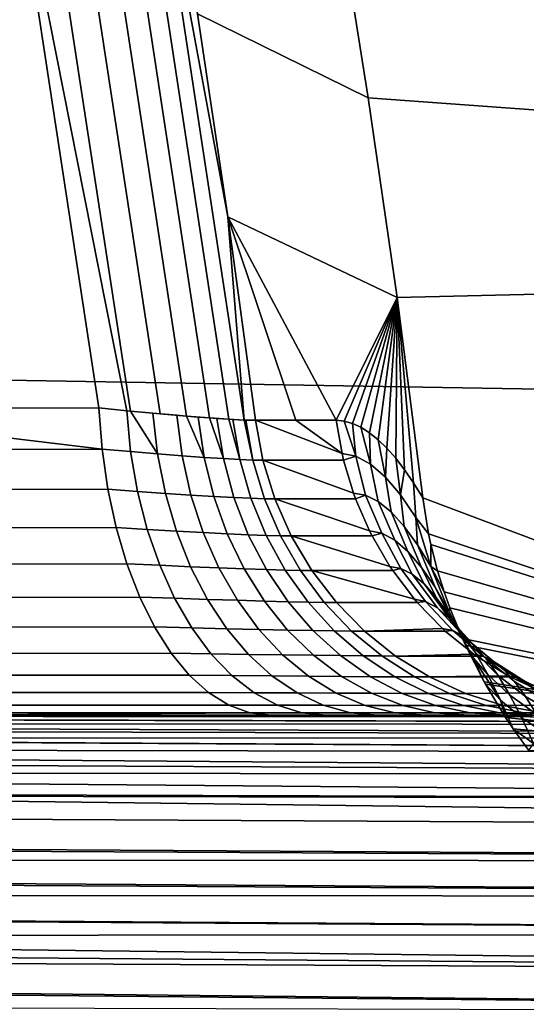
# Model space of a CAD drawing. Header units: metres. Extents: x -240 to 45, y -77 to 27.
# Tile 344 of 656: x -197.293 to -196.545, y 1.574 to 3.026. Entities that reach past the tile are written whole.
import ezdxf

# ---------------------------------------------------------------- set-up
doc = ezdxf.new("R2010")
doc.units = ezdxf.units.M
doc.layers.add('solid_102011X2', color=7, linetype='CONTINUOUS')

msp = doc.modelspace()

# ---------------------------------------------------------------- linework, layer by layer
at = {"layer": 'solid_102011X2'}
for points in [[(-196.825043, 3.20482, 270.332672), (-196.876617, 3.498386, 270.34552), (-195.785324, 3.611109, 270.073456), (-195.660492, 2.829724, 270.042328)], [(-197.134613, 2.449305, 269.090454), (-197.311554, 3.34305, 269.097565), (-197.273544, 3.392104, 269.130951), (-197.128784, 2.448741, 269.094727)], [(-197.273544, 3.392104, 269.130951), (-197.230011, 3.389895, 269.167267), (-197.085388, 2.444694, 269.131073), (-197.128784, 2.448741, 269.094727)], [(-197.230011, 3.389895, 269.167267), (-197.190994, 3.388049, 269.20816), (-197.046478, 2.44131, 269.171997), (-197.085388, 2.444694, 269.131073)], [(-197.190994, 3.388049, 269.20816), (-197.156982, 3.386602, 269.253113), (-197.012558, 2.438649, 269.21698), (-197.046478, 2.44131, 269.171997)], [(-197.156982, 3.386602, 269.253113), (-197.128418, 3.385577, 269.301575), (-196.984055, 2.436747, 269.265442), (-197.012558, 2.438649, 269.21698)], [(-197.128418, 3.385577, 269.301575), (-197.105637, 3.384958, 269.352936), (-196.961319, 2.435598, 269.316803), (-196.984055, 2.436747, 269.265442)], [(-197.105637, 3.384958, 269.352936), (-197.030151, 3.034602, 269.391754), (-196.985046, 2.735162, 269.380432)], [(-196.961319, 2.435598, 269.316803), (-197.105637, 3.384958, 269.352936), (-196.985046, 2.735162, 269.380432)], [(-197.311554, 3.34305, 269.097565), (-197.175858, 2.45343, 269.063599), (-197.669144, 2.452425, 268.770081), (-199.101898, 2.998453, 267.990631)], [(-197.134613, 2.449305, 269.090454), (-197.175858, 2.45343, 269.063599), (-197.311554, 3.34305, 269.097565)], [(-196.77803, 2.910792, 270.320953), (-197.030151, 3.034602, 269.391754), (-197.079941, 3.333477, 269.404205), (-196.825043, 3.20482, 270.332672)], [(-196.825043, 3.20482, 270.332672), (-195.660492, 2.829724, 270.042328), (-196.77803, 2.910792, 270.320953)], [(-196.351364, 3.092267, 330.455933), (-197.988434, 3.126844, 328.876129), (-198.072845, 2.507194, 328.949158), (-196.434021, 2.479466, 330.52887)], [(-196.73555, 2.616184, 270.310364), (-196.985046, 2.735162, 269.380432), (-197.030151, 3.034602, 269.391754), (-196.77803, 2.910792, 270.320953)], [(-196.73555, 2.616184, 270.310364), (-196.77803, 2.910792, 270.320953), (-195.660492, 2.829724, 270.042328), (-195.635147, 2.642387, 270.036011)], [(-196.885025, 2.435227, 269.609497), (-196.944656, 2.435225, 269.370331), (-196.985046, 2.735162, 269.380432)], [(-196.961319, 2.435598, 269.316803), (-196.985046, 2.735162, 269.380432), (-196.944656, 2.435225, 269.370331)], [(-196.825394, 2.435226, 269.848633), (-196.885025, 2.435227, 269.609497), (-196.985046, 2.735162, 269.380432)], [(-196.73555, 2.616184, 270.310364), (-196.825394, 2.435226, 269.848633), (-196.985046, 2.735162, 269.380432)], [(-196.697601, 2.320996, 270.300903), (-196.73555, 2.616184, 270.310364), (-195.635147, 2.642387, 270.036011), (-195.550919, 1.889582, 270.014984)], [(-196.73555, 2.616184, 270.310364), (-196.813461, 2.434064, 269.895905), (-196.825394, 2.435226, 269.848633)], [(-196.73555, 2.616184, 270.310364), (-196.8013, 2.430609, 269.94281), (-196.813461, 2.434064, 269.895905)], [(-196.73555, 2.616184, 270.310364), (-196.78891, 2.42486, 269.98941), (-196.8013, 2.430609, 269.94281)], [(-196.73555, 2.616184, 270.310364), (-196.776321, 2.41685, 270.035583), (-196.78891, 2.42486, 269.98941)], [(-196.73555, 2.616184, 270.310364), (-196.76355, 2.406576, 270.081299), (-196.776321, 2.41685, 270.035583)], [(-196.73555, 2.616184, 270.310364), (-196.750626, 2.394038, 270.126526), (-196.76355, 2.406576, 270.081299)], [(-196.73555, 2.616184, 270.310364), (-196.737534, 2.37922, 270.171143), (-196.750626, 2.394038, 270.126526)], [(-196.73555, 2.616184, 270.310364), (-196.724335, 2.362113, 270.215118), (-196.737534, 2.37922, 270.171143)], [(-196.73555, 2.616184, 270.310364), (-196.711029, 2.342705, 270.258392), (-196.724335, 2.362113, 270.215118)], [(-196.73555, 2.616184, 270.310364), (-196.697601, 2.320996, 270.300903), (-196.711029, 2.342705, 270.258392)], [(-196.434021, 2.479466, 330.52887), (-198.072845, 2.507194, 328.949158), (-198.138641, 1.883653, 329.006073), (-196.498444, 1.862818, 330.585693)], [(-198.147461, 2.390814, 268.474335), (-198.15242, 2.451397, 268.482666), (-197.669144, 2.452425, 268.770081), (-197.17099, 2.392642, 269.05545)], [(-197.17099, 2.392642, 269.05545), (-197.669144, 2.452425, 268.770081), (-197.175858, 2.45343, 269.063599)], [(-197.17099, 2.392642, 269.05545), (-197.175858, 2.45343, 269.063599), (-197.134613, 2.449305, 269.090454), (-197.128754, 2.388938, 269.082458)], [(-197.128754, 2.388938, 269.082458), (-197.134613, 2.449305, 269.090454), (-197.128784, 2.448741, 269.094727), (-197.089157, 2.385661, 269.113708)], [(-197.128784, 2.448741, 269.094727), (-197.085388, 2.444694, 269.131073), (-197.096008, 2.445659, 269.121368)], [(-197.089157, 2.385661, 269.113708), (-197.128784, 2.448741, 269.094727), (-197.096008, 2.445659, 269.121368)], [(-197.096008, 2.445659, 269.121368), (-197.085388, 2.444694, 269.131073), (-197.060699, 2.442514, 269.155945)], [(-197.089157, 2.385661, 269.113708), (-197.096008, 2.445659, 269.121368), (-197.060699, 2.442514, 269.155945), (-197.052902, 2.382841, 269.148773)], [(-197.085388, 2.444694, 269.131073), (-197.046478, 2.44131, 269.171997), (-197.060699, 2.442514, 269.155945)], [(-197.052902, 2.382841, 269.148773), (-197.060699, 2.442514, 269.155945), (-197.046478, 2.44131, 269.171997), (-197.020355, 2.380498, 269.187256)], [(-197.046478, 2.44131, 269.171997), (-197.012558, 2.438649, 269.21698), (-197.029037, 2.439901, 269.193787)], [(-197.020355, 2.380498, 269.187256), (-197.046478, 2.44131, 269.171997), (-197.029037, 2.439901, 269.193787)], [(-197.020355, 2.380498, 269.187256), (-197.029037, 2.439901, 269.193787), (-197.012558, 2.438649, 269.21698), (-196.991882, 2.378661, 269.228821)], [(-197.012558, 2.438649, 269.21698), (-196.984055, 2.436747, 269.265442), (-197.001343, 2.437856, 269.234558)], [(-196.991882, 2.378661, 269.228821), (-197.012558, 2.438649, 269.21698), (-197.001343, 2.437856, 269.234558)], [(-196.991882, 2.378661, 269.228821), (-197.001343, 2.437856, 269.234558), (-196.984055, 2.436747, 269.265442), (-196.967789, 2.37735, 269.273041)], [(-196.984055, 2.436747, 269.265442), (-196.961319, 2.435598, 269.316803), (-196.977905, 2.436394, 269.277863)], [(-196.967789, 2.37735, 269.273041), (-196.984055, 2.436747, 269.265442), (-196.977905, 2.436394, 269.277863)], [(-196.967789, 2.37735, 269.273041), (-196.977905, 2.436394, 269.277863), (-196.961319, 2.435598, 269.316803), (-196.948303, 2.376559, 269.319458)], [(-196.958939, 2.43551, 269.323273), (-196.961319, 2.435598, 269.316803), (-196.944656, 2.435225, 269.370331)], [(-196.948303, 2.376559, 269.319458), (-196.961319, 2.435598, 269.316803), (-196.958939, 2.43551, 269.323273)], [(-196.948303, 2.376559, 269.319458), (-196.958939, 2.43551, 269.323273), (-196.944656, 2.435225, 269.370331), (-196.933655, 2.376303, 269.367615)], [(-196.816727, 2.386081, 269.846466), (-196.944656, 2.435225, 269.370331), (-196.885025, 2.435227, 269.609497)], [(-196.933655, 2.376303, 269.367615), (-196.944656, 2.435225, 269.370331), (-196.816727, 2.386081, 269.846466), (-196.814407, 2.376305, 269.845886)], [(-196.816727, 2.386081, 269.846466), (-196.885025, 2.435227, 269.609497), (-196.825394, 2.435226, 269.848633)], [(-196.796127, 2.382204, 269.926849), (-196.816727, 2.386081, 269.846466), (-196.825394, 2.435226, 269.848633), (-196.813461, 2.434064, 269.895905)], [(-196.796127, 2.382204, 269.926849), (-196.813461, 2.434064, 269.895905), (-196.8013, 2.430609, 269.94281)], [(-196.774719, 2.37063, 270.006134), (-196.796127, 2.382204, 269.926849), (-196.8013, 2.430609, 269.94281), (-196.78891, 2.42486, 269.98941)], [(-196.774719, 2.37063, 270.006134), (-196.78891, 2.42486, 269.98941), (-196.776321, 2.41685, 270.035583)], [(-196.752747, 2.351526, 270.083618), (-196.774719, 2.37063, 270.006134), (-196.776321, 2.41685, 270.035583), (-196.76355, 2.406576, 270.081299)], [(-196.752747, 2.351526, 270.083618), (-196.76355, 2.406576, 270.081299), (-196.750626, 2.394038, 270.126526)], [(-198.147461, 2.390814, 268.474335), (-197.17099, 2.392642, 269.05545), (-197.162354, 2.33348, 269.040955), (-198.138748, 2.331875, 268.459656)], [(-197.162354, 2.33348, 269.040955), (-197.17099, 2.392642, 269.05545), (-197.128754, 2.388938, 269.082458), (-197.118561, 2.330229, 269.068604)], [(-197.118561, 2.330229, 269.068604), (-197.128754, 2.388938, 269.082458), (-197.089157, 2.385661, 269.113708), (-197.077454, 2.327357, 269.100708)], [(-197.077454, 2.327357, 269.100708), (-197.089157, 2.385661, 269.113708), (-197.052902, 2.382841, 269.148773), (-197.039795, 2.324891, 269.13681)], [(-197.039795, 2.324891, 269.13681), (-197.052902, 2.382841, 269.148773), (-197.020355, 2.380498, 269.187256), (-197.005966, 2.322838, 269.176544)], [(-196.814407, 2.376305, 269.845886), (-196.816727, 2.386081, 269.846466), (-196.796127, 2.382204, 269.926849)], [(-196.781952, 2.324607, 269.911865), (-196.799774, 2.327719, 269.842255), (-196.814407, 2.376305, 269.845886), (-196.796127, 2.382204, 269.926849)], [(-196.781952, 2.324607, 269.911865), (-196.796127, 2.382204, 269.926849), (-196.774719, 2.37063, 270.006134), (-196.763397, 2.31531, 269.980621)], [(-196.730377, 2.325109, 270.158539), (-196.752747, 2.351526, 270.083618), (-196.750626, 2.394038, 270.126526), (-196.737534, 2.37922, 270.171143)], [(-197.005966, 2.322838, 269.176544), (-197.020355, 2.380498, 269.187256), (-196.991882, 2.378661, 269.228821), (-196.976364, 2.321225, 269.219482)], [(-196.976364, 2.321225, 269.219482), (-196.991882, 2.378661, 269.228821), (-196.967789, 2.37735, 269.273041), (-196.951324, 2.320079, 269.265228)], [(-196.951324, 2.320079, 269.265228), (-196.967789, 2.37735, 269.273041), (-196.948303, 2.376559, 269.319458), (-196.931091, 2.319386, 269.313293)], [(-196.931091, 2.319386, 269.313293), (-196.948303, 2.376559, 269.319458), (-196.933655, 2.376303, 269.367615), (-196.915894, 2.319164, 269.363159)], [(-196.933655, 2.376303, 269.367615), (-196.814407, 2.376305, 269.845886), (-196.799774, 2.327719, 269.842255)], [(-196.915894, 2.319164, 269.363159), (-196.933655, 2.376303, 269.367615), (-196.799774, 2.327719, 269.842255), (-196.796646, 2.319165, 269.841461)], [(-196.763397, 2.31531, 269.980621), (-196.774719, 2.37063, 270.006134), (-196.752747, 2.351526, 270.083618), (-196.744308, 2.299951, 270.048035)], [(-196.730377, 2.325109, 270.158539), (-196.737534, 2.37922, 270.171143), (-196.724335, 2.362113, 270.215118)], [(-196.730377, 2.325109, 270.158539), (-196.724335, 2.362113, 270.215118), (-196.711029, 2.342705, 270.258392), (-196.70787, 2.291701, 270.230255)], [(-196.744308, 2.299951, 270.048035), (-196.752747, 2.351526, 270.083618), (-196.730377, 2.325109, 270.158539), (-196.724838, 2.278681, 270.113495)], [(-196.689011, 2.267793, 270.298767), (-196.70787, 2.291701, 270.230255), (-196.711029, 2.342705, 270.258392), (-196.697601, 2.320996, 270.300903)], [(-198.138748, 2.331875, 268.459656), (-197.162354, 2.33348, 269.040955), (-197.15007, 2.276839, 269.020294), (-198.126419, 2.275467, 268.438904)], [(-197.15007, 2.276839, 269.020294), (-197.162354, 2.33348, 269.040955), (-197.118561, 2.330229, 269.068604), (-197.104187, 2.274063, 269.049042)], [(-197.104187, 2.274063, 269.049042), (-197.118561, 2.330229, 269.068604), (-197.077454, 2.327357, 269.100708), (-197.061096, 2.271611, 269.08252)], [(-197.061096, 2.271611, 269.08252), (-197.077454, 2.327357, 269.100708), (-197.039795, 2.324891, 269.13681), (-197.021606, 2.269514, 269.120209)], [(-197.021606, 2.269514, 269.120209), (-197.039795, 2.324891, 269.13681), (-197.005966, 2.322838, 269.176544), (-196.986115, 2.267762, 269.161713)], [(-196.796646, 2.319165, 269.841461), (-196.799774, 2.327719, 269.842255), (-196.781952, 2.324607, 269.911865)], [(-196.757965, 2.268498, 269.906738), (-196.776077, 2.271914, 269.836334), (-196.796646, 2.319165, 269.841461), (-196.781952, 2.324607, 269.911865)], [(-196.739014, 2.258302, 269.976166), (-196.757965, 2.268498, 269.906738), (-196.781952, 2.324607, 269.911865), (-196.763397, 2.31531, 269.980621)], [(-196.724838, 2.278681, 270.113495), (-196.730377, 2.325109, 270.158539), (-196.70787, 2.291701, 270.230255), (-196.705124, 2.251715, 270.176483)], [(-196.986115, 2.267762, 269.161713), (-197.005966, 2.322838, 269.176544), (-196.976364, 2.321225, 269.219482), (-196.955048, 2.266383, 269.206665)], [(-196.955048, 2.266383, 269.206665), (-196.976364, 2.321225, 269.219482), (-196.951324, 2.320079, 269.265228), (-196.928772, 2.265408, 269.254547)], [(-196.928772, 2.265408, 269.254547), (-196.951324, 2.320079, 269.265228), (-196.931091, 2.319386, 269.313293), (-196.907547, 2.264817, 269.304871)], [(-196.907547, 2.264817, 269.304871), (-196.931091, 2.319386, 269.313293), (-196.915894, 2.319164, 269.363159), (-196.891632, 2.264628, 269.357117)], [(-196.915894, 2.319164, 269.363159), (-196.796646, 2.319165, 269.841461), (-196.776077, 2.271914, 269.836334)], [(-196.891632, 2.264628, 269.357117), (-196.915894, 2.319164, 269.363159), (-196.776077, 2.271914, 269.836334), (-196.772369, 2.264628, 269.835419)], [(-196.719452, 2.241476, 270.043945), (-196.739014, 2.258302, 269.976166), (-196.763397, 2.31531, 269.980621), (-196.744308, 2.299951, 270.048035)], [(-196.689011, 2.267793, 270.298767), (-196.697601, 2.320996, 270.300903), (-195.550919, 1.889582, 270.014984)], [(-196.699432, 2.218215, 270.109436), (-196.719452, 2.241476, 270.043945), (-196.744308, 2.299951, 270.048035), (-196.724838, 2.278681, 270.113495)], [(-196.685425, 2.219361, 270.236572), (-196.70787, 2.291701, 270.230255), (-196.689011, 2.267793, 270.298767), (-196.685608, 2.252039, 270.297913)], [(-196.685425, 2.219361, 270.236572), (-196.705124, 2.251715, 270.176483), (-196.70787, 2.291701, 270.230255)], [(-198.126419, 2.275467, 268.438904), (-197.15007, 2.276839, 269.020294), (-197.134323, 2.223577, 268.993835), (-198.110657, 2.222441, 268.412384)], [(-197.134323, 2.223577, 268.993835), (-197.15007, 2.276839, 269.020294), (-197.104187, 2.274063, 269.049042), (-197.085861, 2.221279, 269.024139)], [(-197.085861, 2.221279, 269.024139), (-197.104187, 2.274063, 269.049042), (-197.061096, 2.271611, 269.08252), (-197.040329, 2.219252, 269.059418)], [(-197.040329, 2.219252, 269.059418), (-197.061096, 2.271611, 269.08252), (-197.021606, 2.269514, 269.120209), (-196.998596, 2.217524, 269.099213)], [(-196.998596, 2.217524, 269.099213), (-197.021606, 2.269514, 269.120209), (-196.986115, 2.267762, 269.161713), (-196.96109, 2.216074, 269.143036)], [(-196.96109, 2.216074, 269.143036), (-196.986115, 2.267762, 269.161713), (-196.955048, 2.266383, 269.206665), (-196.928238, 2.214929, 269.190521)], [(-196.928238, 2.214929, 269.190521), (-196.955048, 2.266383, 269.206665), (-196.928772, 2.265408, 269.254547), (-196.900467, 2.214126, 269.241119)], [(-196.772369, 2.264628, 269.835419), (-196.776077, 2.271914, 269.836334), (-196.757965, 2.268498, 269.906738)], [(-196.729858, 2.216607, 269.891327), (-196.745956, 2.219496, 269.828827), (-196.772369, 2.264628, 269.835419), (-196.757965, 2.268498, 269.906738)], [(-196.729858, 2.216607, 269.891327), (-196.757965, 2.268498, 269.906738), (-196.739014, 2.258302, 269.976166), (-196.712997, 2.207979, 269.953033)], [(-196.679199, 2.18881, 270.172028), (-196.699432, 2.218215, 270.109436), (-196.724838, 2.278681, 270.113495), (-196.705124, 2.251715, 270.176483)], [(-196.689011, 2.267793, 270.298767), (-195.550919, 1.889582, 270.014984), (-196.685608, 2.252039, 270.297913)], [(-196.900467, 2.214126, 269.241119), (-196.928772, 2.265408, 269.254547), (-196.907547, 2.264817, 269.304871), (-196.878021, 2.213638, 269.294312)], [(-196.878021, 2.213638, 269.294312), (-196.907547, 2.264817, 269.304871), (-196.891632, 2.264628, 269.357117), (-196.861191, 2.213482, 269.349518)], [(-196.891632, 2.264628, 269.357117), (-196.772369, 2.264628, 269.835419), (-196.745956, 2.219496, 269.828827)], [(-196.861191, 2.213482, 269.349518), (-196.891632, 2.264628, 269.357117), (-196.745956, 2.219496, 269.828827), (-196.741928, 2.213482, 269.82782)], [(-196.712997, 2.207979, 269.953033), (-196.739014, 2.258302, 269.976166), (-196.719452, 2.241476, 270.043945), (-196.695526, 2.193732, 270.013367)], [(-196.658997, 2.153648, 270.231232), (-196.679199, 2.18881, 270.172028), (-196.705124, 2.251715, 270.176483), (-196.685425, 2.219361, 270.236572)], [(-196.67569, 2.213366, 270.295441), (-196.685608, 2.252039, 270.297913), (-195.550919, 1.889582, 270.014984)], [(-196.685425, 2.219361, 270.236572), (-196.685608, 2.252039, 270.297913), (-196.67569, 2.213366, 270.295441)], [(-196.695526, 2.193732, 270.013367), (-196.719452, 2.241476, 270.043945), (-196.699432, 2.218215, 270.109436), (-196.677612, 2.174016, 270.071838)], [(-198.110657, 2.222441, 268.412384), (-197.134323, 2.223577, 268.993835), (-197.115356, 2.174499, 268.961945), (-198.091675, 2.173594, 268.380463)], [(-197.115356, 2.174499, 268.961945), (-197.134323, 2.223577, 268.993835), (-197.085861, 2.221279, 269.024139), (-197.063858, 2.172668, 268.994202)], [(-197.063858, 2.172668, 268.994202), (-197.085861, 2.221279, 269.024139), (-197.040329, 2.219252, 269.059418), (-197.015472, 2.171054, 269.031769)], [(-197.015472, 2.171054, 269.031769), (-197.040329, 2.219252, 269.059418), (-196.998596, 2.217524, 269.099213), (-196.971115, 2.169684, 269.074127)], [(-196.971115, 2.169684, 269.074127), (-196.998596, 2.217524, 269.099213), (-196.96109, 2.216074, 269.143036), (-196.931244, 2.168529, 269.120789)], [(-196.931244, 2.168529, 269.120789), (-196.96109, 2.216074, 269.143036), (-196.928238, 2.214929, 269.190521), (-196.896332, 2.167611, 269.171295)], [(-196.896332, 2.167611, 269.171295), (-196.928238, 2.214929, 269.190521), (-196.900467, 2.214126, 269.241119), (-196.866791, 2.166974, 269.225159)], [(-196.866791, 2.166974, 269.225159), (-196.900467, 2.214126, 269.241119), (-196.878021, 2.213638, 269.294312), (-196.842926, 2.166585, 269.281769)], [(-196.842926, 2.166585, 269.281769), (-196.878021, 2.213638, 269.294312), (-196.861191, 2.213482, 269.349518), (-196.825027, 2.166461, 269.340515)], [(-196.861191, 2.213482, 269.349518), (-196.741928, 2.213482, 269.82782), (-196.709869, 2.171241, 269.819824)], [(-196.825027, 2.166461, 269.340515), (-196.861191, 2.213482, 269.349518), (-196.709869, 2.171241, 269.819824), (-196.705765, 2.166461, 269.818817)], [(-196.741928, 2.213482, 269.82782), (-196.745956, 2.219496, 269.828827), (-196.729858, 2.216607, 269.891327)], [(-196.693405, 2.168027, 269.883453), (-196.709869, 2.171241, 269.819824), (-196.741928, 2.213482, 269.82782), (-196.729858, 2.216607, 269.891327)], [(-196.676025, 2.158442, 269.946106), (-196.693405, 2.168027, 269.883453), (-196.729858, 2.216607, 269.891327), (-196.712997, 2.207979, 269.953033)], [(-196.657944, 2.142632, 270.007141), (-196.676025, 2.158442, 269.946106), (-196.712997, 2.207979, 269.953033), (-196.695526, 2.193732, 270.013367)], [(-196.677612, 2.174016, 270.071838), (-196.699432, 2.218215, 270.109436), (-196.679199, 2.18881, 270.172028), (-196.659409, 2.149048, 270.12796)], [(-196.666046, 2.182295, 270.29303), (-196.685425, 2.219361, 270.236572), (-196.67569, 2.213366, 270.295441)], [(-196.657547, 2.158324, 270.290924), (-196.658997, 2.153648, 270.231232), (-196.685425, 2.219361, 270.236572), (-196.666046, 2.182295, 270.29303)], [(-196.666046, 2.182295, 270.29303), (-196.67569, 2.213366, 270.295441), (-195.550919, 1.889582, 270.014984)], [(-196.639328, 2.120794, 270.065918), (-196.657944, 2.142632, 270.007141), (-196.695526, 2.193732, 270.013367), (-196.677612, 2.174016, 270.071838)], [(-196.659409, 2.149048, 270.12796), (-196.679199, 2.18881, 270.172028), (-196.658997, 2.153648, 270.231232), (-196.641144, 2.119132, 270.181274)], [(-196.657547, 2.158324, 270.290924), (-196.666046, 2.182295, 270.29303), (-195.550919, 1.889582, 270.014984)], [(-198.091675, 2.173594, 268.380463), (-197.115356, 2.174499, 268.961945), (-197.093445, 2.13035, 268.92511), (-198.069794, 2.129661, 268.343658)], [(-197.093445, 2.13035, 268.92511), (-197.115356, 2.174499, 268.961945), (-197.063858, 2.172668, 268.994202), (-197.038498, 2.128958, 268.959717)], [(-197.038498, 2.128958, 268.959717), (-197.063858, 2.172668, 268.994202), (-197.015472, 2.171054, 269.031769), (-196.986877, 2.127732, 268.999969)], [(-196.986877, 2.127732, 268.999969), (-197.015472, 2.171054, 269.031769), (-196.971115, 2.169684, 269.074127), (-196.93956, 2.126699, 269.045319)], [(-196.93956, 2.126699, 269.045319), (-196.971115, 2.169684, 269.074127), (-196.931244, 2.168529, 269.120789), (-196.897018, 2.125819, 269.095245)], [(-196.897018, 2.125819, 269.095245), (-196.931244, 2.168529, 269.120789), (-196.896332, 2.167611, 269.171295), (-196.859772, 2.125115, 269.149292)], [(-196.859772, 2.125115, 269.149292), (-196.896332, 2.167611, 269.171295), (-196.866791, 2.166974, 269.225159), (-196.828262, 2.124633, 269.206879)], [(-196.828262, 2.124633, 269.206879), (-196.866791, 2.166974, 269.225159), (-196.842926, 2.166585, 269.281769), (-196.80278, 2.124337, 269.267395)], [(-196.80278, 2.124337, 269.267395), (-196.842926, 2.166585, 269.281769), (-196.825027, 2.166461, 269.340515), (-196.783661, 2.124244, 269.3302)], [(-196.783661, 2.124244, 269.3302), (-196.825027, 2.166461, 269.340515), (-196.705765, 2.166461, 269.818817), (-196.668365, 2.127867, 269.809479)], [(-196.705765, 2.166461, 269.818817), (-196.709869, 2.171241, 269.819824), (-196.693405, 2.168027, 269.883453)], [(-196.653397, 2.125034, 269.867249), (-196.668365, 2.127867, 269.809479), (-196.705765, 2.166461, 269.818817), (-196.693405, 2.168027, 269.883453)], [(-196.653397, 2.125034, 269.867249), (-196.693405, 2.168027, 269.883453), (-196.676025, 2.158442, 269.946106), (-196.637543, 2.116581, 269.924164)], [(-196.620422, 2.093228, 270.121887), (-196.639328, 2.120794, 270.065918), (-196.677612, 2.174016, 270.071838), (-196.659409, 2.149048, 270.12796)], [(-196.637543, 2.116581, 269.924164), (-196.676025, 2.158442, 269.946106), (-196.657944, 2.142632, 270.007141), (-196.621002, 2.102631, 269.979645)], [(-196.63913, 2.113344, 270.286316), (-196.658997, 2.153648, 270.231232), (-196.657547, 2.158324, 270.290924)], [(-196.641144, 2.119132, 270.181274), (-196.658997, 2.153648, 270.231232), (-196.63913, 2.113344, 270.286316), (-196.622986, 2.084592, 270.231384)], [(-196.63913, 2.113344, 270.286316), (-196.657547, 2.158324, 270.290924), (-195.550919, 1.889582, 270.014984)], [(-196.620422, 2.093228, 270.121887), (-196.659409, 2.149048, 270.12796), (-196.641144, 2.119132, 270.181274)], [(-196.621002, 2.102631, 269.979645), (-196.657944, 2.142632, 270.007141), (-196.639328, 2.120794, 270.065918), (-196.603897, 2.083344, 270.033203)], [(-198.069794, 2.129661, 268.343658), (-197.093445, 2.13035, 268.92511), (-197.068939, 2.091798, 268.883911), (-198.045334, 2.091306, 268.30249)], [(-197.068939, 2.091798, 268.883911), (-197.093445, 2.13035, 268.92511), (-197.038498, 2.128958, 268.959717), (-197.010162, 2.090803, 268.921173)], [(-197.010162, 2.090803, 268.921173), (-197.038498, 2.128958, 268.959717), (-196.986877, 2.127732, 268.999969), (-196.954971, 2.089928, 268.964508)], [(-196.954971, 2.089928, 268.964508), (-196.986877, 2.127732, 268.999969), (-196.93956, 2.126699, 269.045319), (-196.904388, 2.089199, 269.013214)], [(-196.904388, 2.089199, 269.013214), (-196.93956, 2.126699, 269.045319), (-196.897018, 2.125819, 269.095245), (-196.858917, 2.088568, 269.066833)], [(-196.858917, 2.088568, 269.066833), (-196.897018, 2.125819, 269.095245), (-196.859772, 2.125115, 269.149292), (-196.819107, 2.088058, 269.124786)], [(-196.819107, 2.088058, 269.124786), (-196.859772, 2.125115, 269.149292), (-196.828262, 2.124633, 269.206879), (-196.785416, 2.087716, 269.186554)], [(-196.785416, 2.087716, 269.186554), (-196.828262, 2.124633, 269.206879), (-196.80278, 2.124337, 269.267395), (-196.758163, 2.087504, 269.251434)], [(-196.758163, 2.087504, 269.251434), (-196.80278, 2.124337, 269.267395), (-196.783661, 2.124244, 269.3302), (-196.737671, 2.087437, 269.318726)], [(-196.783661, 2.124244, 269.3302), (-196.668365, 2.127867, 269.809479), (-196.664398, 2.124243, 269.808502)], [(-196.737671, 2.087437, 269.318726), (-196.783661, 2.124244, 269.3302), (-196.664398, 2.124243, 269.808502), (-196.62204, 2.090017, 269.797943)], [(-196.664398, 2.124243, 269.808502), (-196.668365, 2.127867, 269.809479), (-196.653397, 2.125034, 269.867249)], [(-196.608215, 2.087453, 269.851196), (-196.62204, 2.090017, 269.797943), (-196.664398, 2.124243, 269.808502), (-196.653397, 2.125034, 269.867249)], [(-196.608215, 2.087453, 269.851196), (-196.653397, 2.125034, 269.867249), (-196.637543, 2.116581, 269.924164), (-196.593521, 2.079799, 269.903656)], [(-196.603897, 2.083344, 270.033203), (-196.639328, 2.120794, 270.065918), (-196.620422, 2.093228, 270.121887), (-196.586456, 2.058965, 270.08432)], [(-196.620422, 2.093228, 270.121887), (-196.641144, 2.119132, 270.181274), (-196.622986, 2.084592, 270.231384), (-196.601486, 2.060316, 270.17453)], [(-196.634583, 2.103349, 270.285187), (-196.63913, 2.113344, 270.286316), (-195.550919, 1.889582, 270.014984)], [(-196.622986, 2.084592, 270.231384), (-196.63913, 2.113344, 270.286316), (-196.634583, 2.103349, 270.285187)], [(-196.593521, 2.079799, 269.903656), (-196.637543, 2.116581, 269.924164), (-196.621002, 2.102631, 269.979645), (-196.578125, 2.067163, 269.954865)], [(-198.045334, 2.091306, 268.30249), (-197.068939, 2.091798, 268.883911), (-197.042191, 2.059426, 268.838959), (-198.018646, 2.059104, 268.257599)], [(-197.042191, 2.059426, 268.838959), (-197.068939, 2.091798, 268.883911), (-197.010162, 2.090803, 268.921173), (-196.979279, 2.058775, 268.879181)], [(-196.606995, 2.049151, 270.27832), (-196.634583, 2.103349, 270.285187), (-195.550919, 1.889582, 270.014984)], [(-196.606995, 2.049151, 270.27832), (-196.622986, 2.084592, 270.231384), (-196.634583, 2.103349, 270.285187)], [(-196.578125, 2.067163, 269.954865), (-196.621002, 2.102631, 269.979645), (-196.603897, 2.083344, 270.033203), (-196.56218, 2.04968, 270.004333)], [(-196.586456, 2.058965, 270.08432), (-196.620422, 2.093228, 270.121887), (-196.601486, 2.060316, 270.17453), (-196.568893, 2.029814, 270.132568)], [(-196.979279, 2.058775, 268.879181), (-197.010162, 2.090803, 268.921173), (-196.954971, 2.089928, 268.964508), (-196.920242, 2.058203, 268.925873)], [(-196.920242, 2.058203, 268.925873), (-196.954971, 2.089928, 268.964508), (-196.904388, 2.089199, 269.013214), (-196.866119, 2.057736, 268.978302)], [(-196.866119, 2.057736, 268.978302), (-196.904388, 2.089199, 269.013214), (-196.858917, 2.088568, 269.066833), (-196.817505, 2.057321, 269.035919)], [(-196.817505, 2.057321, 269.035919), (-196.858917, 2.088568, 269.066833), (-196.819107, 2.088058, 269.124786), (-196.774918, 2.056976, 269.098175)], [(-196.774918, 2.056976, 269.098175), (-196.819107, 2.088058, 269.124786), (-196.785416, 2.087716, 269.186554), (-196.738861, 2.056755, 269.164459)], [(-196.738861, 2.056755, 269.164459), (-196.785416, 2.087716, 269.186554), (-196.758163, 2.087504, 269.251434), (-196.709702, 2.056616, 269.2341)], [(-196.709702, 2.056616, 269.2341), (-196.758163, 2.087504, 269.251434), (-196.737671, 2.087437, 269.318726), (-196.687759, 2.056572, 269.306274)], [(-196.737671, 2.087437, 269.318726), (-196.62204, 2.090017, 269.797943), (-196.618423, 2.087436, 269.797028)], [(-196.687759, 2.056572, 269.306274), (-196.737671, 2.087437, 269.318726), (-196.618423, 2.087436, 269.797028), (-196.571609, 2.058253, 269.78537)], [(-196.582718, 2.022461, 270.223358), (-196.622986, 2.084592, 270.231384), (-196.606995, 2.049151, 270.27832), (-196.605133, 2.045829, 270.277832)], [(-196.582718, 2.022461, 270.223358), (-196.601486, 2.060316, 270.17453), (-196.622986, 2.084592, 270.231384)], [(-196.618423, 2.087436, 269.797028), (-196.62204, 2.090017, 269.797943), (-196.608215, 2.087453, 269.851196)], [(-196.558655, 2.055886, 269.835114), (-196.571609, 2.058253, 269.78537), (-196.618423, 2.087436, 269.797028), (-196.608215, 2.087453, 269.851196)], [(-196.558655, 2.055886, 269.835114), (-196.608215, 2.087453, 269.851196), (-196.593521, 2.079799, 269.903656), (-196.544861, 2.048817, 269.884155)], [(-196.56218, 2.04968, 270.004333), (-196.603897, 2.083344, 270.033203), (-196.586456, 2.058965, 270.08432), (-196.545822, 2.027559, 270.051636)], [(-196.544861, 2.048817, 269.884155), (-196.593521, 2.079799, 269.903656), (-196.578125, 2.067163, 269.954865), (-196.530334, 2.037141, 269.932007)], [(-196.530334, 2.037141, 269.932007), (-196.578125, 2.067163, 269.954865), (-196.56218, 2.04968, 270.004333), (-196.515228, 2.020975, 269.978271)], [(-198.018646, 2.059104, 268.257599), (-197.042191, 2.059426, 268.838959), (-197.013611, 2.033725, 268.790924), (-197.990143, 2.033541, 268.209656)], [(-197.013611, 2.033725, 268.790924), (-197.042191, 2.059426, 268.838959), (-196.979279, 2.058775, 268.879181), (-196.94632, 2.033353, 268.834351)], [(-196.94632, 2.033353, 268.834351), (-196.979279, 2.058775, 268.879181), (-196.920242, 2.058203, 268.925873), (-196.883179, 2.033026, 268.884644)], [(-196.883179, 2.033026, 268.884644), (-196.920242, 2.058203, 268.925873), (-196.866119, 2.057736, 268.978302), (-196.825333, 2.032772, 268.941071)], [(-196.825333, 2.032772, 268.941071), (-196.866119, 2.057736, 268.978302), (-196.817505, 2.057321, 269.035919), (-196.773361, 2.032531, 269.002991)], [(-196.773361, 2.032531, 269.002991), (-196.817505, 2.057321, 269.035919), (-196.774918, 2.056976, 269.098175), (-196.727844, 2.032321, 269.069855)], [(-196.727844, 2.032321, 269.069855), (-196.774918, 2.056976, 269.098175), (-196.738861, 2.056755, 269.164459), (-196.689301, 2.032198, 269.140961)], [(-196.689301, 2.032198, 269.140961), (-196.738861, 2.056755, 269.164459), (-196.709702, 2.056616, 269.2341), (-196.658096, 2.032117, 269.215637)], [(-196.658096, 2.032117, 269.215637), (-196.709702, 2.056616, 269.2341), (-196.687759, 2.056572, 269.306274), (-196.634598, 2.032091, 269.29303)], [(-196.687759, 2.056572, 269.306274), (-196.571609, 2.058253, 269.78537), (-196.568497, 2.056571, 269.784576)], [(-196.634598, 2.032091, 269.29303), (-196.687759, 2.056572, 269.306274), (-196.568497, 2.056571, 269.784576), (-196.517792, 2.033047, 269.771942)], [(-196.606995, 2.049151, 270.27832), (-195.550919, 1.889582, 270.014984), (-196.605133, 2.045829, 270.277832)], [(-196.568893, 2.029814, 270.132568), (-196.601486, 2.060316, 270.17453), (-196.582718, 2.022461, 270.223358), (-196.551422, 1.996228, 270.177521)], [(-196.545822, 2.027559, 270.051636), (-196.586456, 2.058965, 270.08432), (-196.568893, 2.029814, 270.132568), (-196.529297, 2.001076, 270.096344)], [(-196.568497, 2.056571, 269.784576), (-196.571609, 2.058253, 269.78537), (-196.558655, 2.055886, 269.835114)], [(-196.505569, 2.030841, 269.818848), (-196.517792, 2.033047, 269.771942), (-196.568497, 2.056571, 269.784576), (-196.558655, 2.055886, 269.835114)], [(-196.515228, 2.020975, 269.978271), (-196.56218, 2.04968, 270.004333), (-196.545822, 2.027559, 270.051636), (-196.499695, 2.000503, 270.022552)], [(-196.505569, 2.030841, 269.818848), (-196.558655, 2.055886, 269.835114), (-196.544861, 2.048817, 269.884155), (-196.492477, 2.024251, 269.865082)], [(-196.492477, 2.024251, 269.865082), (-196.544861, 2.048817, 269.884155), (-196.530334, 2.037141, 269.932007), (-196.478653, 2.01336, 269.910248)], [(-197.990143, 2.033541, 268.209656), (-197.013611, 2.033725, 268.790924), (-196.983627, 2.015084, 268.740509), (-197.960266, 2.015002, 268.159363)], [(-196.983627, 2.015084, 268.740509), (-197.013611, 2.033725, 268.790924), (-196.94632, 2.033353, 268.834351), (-196.911758, 2.014918, 268.787354)], [(-196.911758, 2.014918, 268.787354), (-196.94632, 2.033353, 268.834351), (-196.883179, 2.033026, 268.884644), (-196.844345, 2.014771, 268.841461)], [(-196.575455, 1.996912, 270.270447), (-196.605133, 2.045829, 270.277832), (-195.550919, 1.889582, 270.014984)], [(-196.582718, 2.022461, 270.223358), (-196.605133, 2.045829, 270.277832), (-196.575455, 1.996912, 270.270447)], [(-196.844345, 2.014771, 268.841461), (-196.883179, 2.033026, 268.884644), (-196.825333, 2.032772, 268.941071), (-196.782608, 2.014674, 268.902069)], [(-196.782608, 2.014674, 268.902069), (-196.825333, 2.032772, 268.941071), (-196.773361, 2.032531, 269.002991), (-196.727158, 2.014561, 268.968506)], [(-196.727158, 2.014561, 268.968506), (-196.773361, 2.032531, 269.002991), (-196.727844, 2.032321, 269.069855), (-196.678574, 2.014451, 269.040192)], [(-196.678574, 2.014451, 269.040192), (-196.727844, 2.032321, 269.069855), (-196.689301, 2.032198, 269.140961), (-196.637436, 2.0144, 269.116364)], [(-196.637436, 2.0144, 269.116364), (-196.689301, 2.032198, 269.140961), (-196.658096, 2.032117, 269.215637), (-196.604111, 2.014362, 269.19632)], [(-196.604111, 2.014362, 269.19632), (-196.658096, 2.032117, 269.215637), (-196.634598, 2.032091, 269.29303), (-196.578995, 2.014349, 269.279175)], [(-196.578995, 2.014349, 269.279175), (-196.634598, 2.032091, 269.29303), (-196.517792, 2.033047, 269.771942), (-196.461395, 2.014773, 269.757874)], [(-196.564301, 1.980169, 270.26767), (-196.582718, 2.022461, 270.223358), (-196.575455, 1.996912, 270.270447)], [(-196.551422, 1.996228, 270.177521), (-196.582718, 2.022461, 270.223358), (-196.564301, 1.980169, 270.26767), (-196.53418, 1.95857, 270.218811)], [(-196.529297, 2.001076, 270.096344), (-196.568893, 2.029814, 270.132568), (-196.551422, 1.996228, 270.177521), (-196.512772, 1.970523, 270.138153)], [(-196.499695, 2.000503, 270.022552), (-196.545822, 2.027559, 270.051636), (-196.529297, 2.001076, 270.096344), (-196.483932, 1.975967, 270.064484)], [(-197.960266, 2.015002, 268.159363), (-196.983627, 2.015084, 268.740509), (-196.952713, 2.003786, 268.688538), (-197.929443, 2.003766, 268.107513)], [(-196.952713, 2.003786, 268.688538), (-196.983627, 2.015084, 268.740509), (-196.911758, 2.014918, 268.787354), (-196.876114, 2.003745, 268.738892)], [(-196.876114, 2.003745, 268.738892), (-196.911758, 2.014918, 268.787354), (-196.844345, 2.014771, 268.841461), (-196.804321, 2.003709, 268.796967)], [(-196.804321, 2.003709, 268.796967), (-196.844345, 2.014771, 268.841461), (-196.782608, 2.014674, 268.902069), (-196.738586, 2.003708, 268.861877)], [(-196.738586, 2.003708, 268.861877), (-196.782608, 2.014674, 268.902069), (-196.727158, 2.014561, 268.968506), (-196.67955, 2.003674, 268.932983)], [(-196.67955, 2.003674, 268.932983), (-196.727158, 2.014561, 268.968506), (-196.678574, 2.014451, 269.040192), (-196.627823, 2.003625, 269.009613)], [(-196.627823, 2.003625, 269.009613), (-196.678574, 2.014451, 269.040192), (-196.637436, 2.0144, 269.116364), (-196.584015, 2.003618, 269.091034)], [(-196.584015, 2.003618, 269.091034), (-196.637436, 2.0144, 269.116364), (-196.604111, 2.014362, 269.19632), (-196.548508, 2.003606, 269.176422)], [(-196.548508, 2.003606, 269.176422), (-196.604111, 2.014362, 269.19632), (-196.578995, 2.014349, 269.279175), (-196.521713, 2.0036, 269.264893)], [(-196.521713, 2.0036, 269.264893), (-196.578995, 2.014349, 269.279175), (-196.461395, 2.014773, 269.757874), (-196.403275, 2.003703, 269.743408)], [(-198.135773, 1.987874, 268.001312), (-198.056793, 1.994685, 268.019501), (-194.396103, 1.985471, 267.058411)], [(-198.056793, 1.994685, 268.019501), (-198.044128, 1.995512, 268.0224), (-194.396103, 1.985471, 267.058411)], [(-197.977478, 1.998692, 268.037415), (-194.381744, 1.996354, 267.116028), (-194.396103, 1.985471, 267.058411), (-198.044128, 1.995512, 268.0224)], [(-197.977478, 1.998692, 268.037415), (-197.972977, 1.998837, 268.038422), (-194.381744, 1.996354, 267.116028)], [(-197.972977, 1.998837, 268.038422), (-197.898102, 2, 268.054932), (-196.132614, 2, 267.614685)], [(-197.972977, 1.998837, 268.038422), (-196.132614, 2, 267.614685), (-194.381744, 1.996354, 267.116028)], [(-197.929443, 2.003766, 268.107513), (-196.952713, 2.003786, 268.688538), (-197.411621, 2, 268.344147), (-197.898102, 2, 268.054932)], [(-196.132614, 2, 267.614685), (-197.898102, 2, 268.054932), (-197.411621, 2, 268.344147)], [(-196.952713, 2.003786, 268.688538), (-196.92131, 2, 268.635773), (-197.411621, 2, 268.344147)], [(-193.661606, 2, 267.403748), (-197.411621, 2, 268.344147), (-196.92131, 2, 268.635773), (-193.637283, 2, 267.434418)], [(-197.411621, 2, 268.344147), (-194.329926, 2, 267.16629), (-196.132614, 2, 267.614685)], [(-194.29213, 2, 267.160095), (-194.329926, 2, 267.16629), (-197.411621, 2, 268.344147)], [(-194.253708, 2, 267.155945), (-194.29213, 2, 267.160095), (-197.411621, 2, 268.344147)], [(-194.21492, 2, 267.153931), (-194.253708, 2, 267.155945), (-197.411621, 2, 268.344147)], [(-194.175842, 2, 267.154053), (-194.21492, 2, 267.153931), (-197.411621, 2, 268.344147)], [(-194.136765, 2, 267.156372), (-194.175842, 2, 267.154053), (-197.411621, 2, 268.344147)], [(-194.097702, 2, 267.160919), (-194.136765, 2, 267.156372), (-197.411621, 2, 268.344147)], [(-194.058975, 2, 267.167633), (-194.097702, 2, 267.160919), (-197.411621, 2, 268.344147)], [(-194.020615, 2, 267.176514), (-194.058975, 2, 267.167633), (-197.411621, 2, 268.344147)], [(-193.982925, 2, 267.187531), (-194.020615, 2, 267.176514), (-197.411621, 2, 268.344147)], [(-193.945908, 2, 267.200623), (-193.982925, 2, 267.187531), (-197.411621, 2, 268.344147)], [(-193.90979, 2, 267.215729), (-193.945908, 2, 267.200623), (-197.411621, 2, 268.344147)], [(-193.874588, 2, 267.232819), (-193.90979, 2, 267.215729), (-197.411621, 2, 268.344147)], [(-193.840408, 2, 267.251831), (-193.874588, 2, 267.232819), (-197.411621, 2, 268.344147)], [(-193.807312, 2, 267.272766), (-193.840408, 2, 267.251831), (-197.411621, 2, 268.344147)], [(-193.77536, 2, 267.295563), (-193.807312, 2, 267.272766), (-197.411621, 2, 268.344147)], [(-193.74472, 2, 267.320129), (-193.77536, 2, 267.295563), (-197.411621, 2, 268.344147)], [(-193.715439, 2, 267.346466), (-193.74472, 2, 267.320129), (-197.411621, 2, 268.344147)], [(-193.687714, 2, 267.374329), (-193.715439, 2, 267.346466), (-197.411621, 2, 268.344147)], [(-193.661606, 2, 267.403748), (-193.687714, 2, 267.374329), (-197.411621, 2, 268.344147)], [(-196.876114, 2.003745, 268.738892), (-196.839951, 2, 268.689697), (-196.92131, 2, 268.635773), (-196.952713, 2.003786, 268.688538)], [(-193.614761, 2, 267.466339), (-193.637283, 2, 267.434418), (-196.92131, 2, 268.635773)], [(-193.594177, 2, 267.499268), (-193.614761, 2, 267.466339), (-196.92131, 2, 268.635773)], [(-193.575531, 2, 267.533142), (-193.594177, 2, 267.499268), (-196.92131, 2, 268.635773)], [(-193.558914, 2, 267.567657), (-193.575531, 2, 267.533142), (-196.92131, 2, 268.635773)], [(-196.839951, 2, 268.689697), (-193.544312, 2, 267.602844), (-193.558914, 2, 267.567657), (-196.92131, 2, 268.635773)], [(-196.839951, 2, 268.689697), (-196.876114, 2.003745, 268.738892), (-196.804321, 2.003709, 268.796967), (-196.763702, 2, 268.75177)], [(-196.839951, 2, 268.689697), (-196.763702, 2, 268.75177), (-193.544312, 2, 267.602844)], [(-196.738586, 2.003708, 268.861877), (-196.693909, 2, 268.821106), (-196.763702, 2, 268.75177), (-196.804321, 2.003709, 268.796967)], [(-196.763702, 2, 268.75177), (-196.693909, 2, 268.821106), (-193.544312, 2, 267.602844)], [(-196.67955, 2.003674, 268.932983), (-196.630157, 2, 268.898407), (-196.693909, 2, 268.821106), (-196.738586, 2.003708, 268.861877)], [(-196.693909, 2, 268.821106), (-196.630157, 2, 268.898407), (-193.544312, 2, 267.602844)], [(-196.627823, 2.003625, 269.009613), (-196.574738, 2, 268.981293), (-196.630157, 2, 268.898407), (-196.67955, 2.003674, 268.932983)], [(-196.630157, 2, 268.898407), (-196.574738, 2, 268.981293), (-193.544312, 2, 267.602844)], [(-196.584015, 2.003618, 269.091034), (-196.529816, 2, 269.065369), (-196.574738, 2, 268.981293), (-196.627823, 2.003625, 269.009613)], [(-196.548508, 2.003606, 269.176422), (-196.49118, 2, 269.158813), (-196.528275, 2, 269.068604), (-196.584015, 2.003618, 269.091034)], [(-196.584015, 2.003618, 269.091034), (-196.528275, 2, 269.068604), (-196.529816, 2, 269.065369)], [(-196.564301, 1.980169, 270.26767), (-196.575455, 1.996912, 270.270447), (-195.550919, 1.889582, 270.014984)], [(-196.574738, 2, 268.981293), (-196.529816, 2, 269.065369), (-193.544312, 2, 267.602844)], [(-196.512772, 1.970523, 270.138153), (-196.551422, 1.996228, 270.177521), (-196.53418, 1.95857, 270.218811), (-196.496399, 1.936214, 270.176666)], [(-196.521713, 2.0036, 269.264893), (-196.463593, 2, 269.250397), (-196.49118, 2, 269.158813), (-196.548508, 2.003606, 269.176422)], [(-198.288025, 1.965987, 267.965271), (-198.21286, 1.978319, 267.983246), (-194.409927, 1.967701, 267.00296)], [(-198.21286, 1.978319, 267.983246), (-198.174927, 1.983396, 267.992188), (-194.409927, 1.967701, 267.00296)], [(-198.135773, 1.987874, 268.001312), (-194.396103, 1.985471, 267.058411), (-194.409927, 1.967701, 267.00296), (-198.174927, 1.983396, 267.992188)], [(-196.541183, 1.94791, 270.261902), (-196.564301, 1.980169, 270.26767), (-195.550919, 1.889582, 270.014984)], [(-196.53418, 1.95857, 270.218811), (-196.564301, 1.980169, 270.26767), (-196.541183, 1.94791, 270.261902)], [(-198.363602, 1.950218, 267.946777), (-198.29155, 1.96533, 267.964417), (-194.423264, 1.942952, 266.949463)], [(-198.29155, 1.96533, 267.964417), (-198.288025, 1.965987, 267.965271), (-194.423264, 1.942952, 266.949463)], [(-198.288025, 1.965987, 267.965271), (-194.409927, 1.967701, 267.00296), (-194.423264, 1.942952, 266.949463)], [(-198.363602, 1.950218, 267.946777), (-194.423264, 1.942952, 266.949463), (-194.435791, 1.911732, 266.899261), (-198.395111, 1.94252, 267.938904)], [(-198.436417, 1.93133, 267.928436), (-198.395111, 1.94252, 267.938904), (-194.435791, 1.911732, 266.899261)], [(-198.486679, 1.915871, 267.915527), (-198.436417, 1.93133, 267.928436), (-194.435791, 1.911732, 266.899261)], [(-198.567352, 1.886075, 267.894287), (-198.50676, 1.909073, 267.910309), (-194.447311, 1.874496, 266.853058)], [(-198.486679, 1.915871, 267.915527), (-194.435791, 1.911732, 266.899261), (-194.447311, 1.874496, 266.853058), (-198.50676, 1.909073, 267.910309)], [(-198.574371, 1.883142, 267.892395), (-194.447311, 1.874496, 266.853058), (-194.457657, 1.831787, 266.811554), (-198.638016, 1.853553, 267.874969)], [(-198.574371, 1.883142, 267.892395), (-198.567352, 1.886075, 267.894287), (-194.447311, 1.874496, 266.853058)], [(-196.498444, 1.862818, 330.585693), (-198.138641, 1.883653, 329.006073), (-198.185699, 1.257186, 329.046753), (-196.544525, 1.243279, 330.626343)], [(-194.466675, 1.784231, 266.77536), (-198.719864, 1.811103, 267.856354), (-198.638016, 1.853553, 267.874969), (-194.457657, 1.831787, 266.811554)], [(-194.466675, 1.784231, 266.77536), (-198.764893, 1.787404, 267.849304), (-198.72789, 1.806899, 267.85495)], [(-194.466675, 1.784231, 266.77536), (-198.72789, 1.806899, 267.85495), (-198.719864, 1.811103, 267.856354)], [(-194.474243, 1.732522, 266.745026), (-198.812759, 1.761973, 267.843994), (-198.764893, 1.787404, 267.849304), (-194.466675, 1.784231, 266.77536)], [(-194.474243, 1.732522, 266.745026), (-198.863571, 1.734746, 267.840607), (-198.820312, 1.757938, 267.843353)], [(-194.474243, 1.732522, 266.745026), (-198.820312, 1.757938, 267.843353), (-198.812759, 1.761973, 267.843994)], [(-194.480255, 1.677415, 266.720917), (-198.914124, 1.707447, 267.839325), (-198.863571, 1.734746, 267.840607), (-194.474243, 1.732522, 266.745026)], [(-194.480255, 1.677415, 266.720917), (-198.974213, 1.674771, 267.840363), (-198.917328, 1.705708, 267.839325)], [(-194.480255, 1.677415, 266.720917), (-198.917328, 1.705708, 267.839325), (-198.914124, 1.707447, 267.839325)], [(-194.484604, 1.619717, 266.703461), (-199.008209, 1.65617, 267.842133), (-198.974213, 1.674771, 267.840363)], [(-194.480255, 1.677415, 266.720917), (-194.484604, 1.619717, 266.703461), (-198.974213, 1.674771, 267.840363)], [(-194.484604, 1.619717, 266.703461), (-199.033661, 1.64218, 267.843964), (-199.008209, 1.65617, 267.842133)], [(-194.487244, 1.560268, 266.692902), (-199.095398, 1.608136, 267.850281), (-199.033661, 1.64218, 267.843964), (-194.484604, 1.619717, 266.703461)], [(-194.487244, 1.560268, 266.692902), (-199.158844, 1.572899, 267.859406), (-199.10257, 1.604169, 267.851166)], [(-194.487244, 1.560268, 266.692902), (-199.10257, 1.604169, 267.851166), (-199.095398, 1.608136, 267.850281)]]:
    msp.add_3dface(points, dxfattribs=at)

doc.saveas('drawing.dxf')
